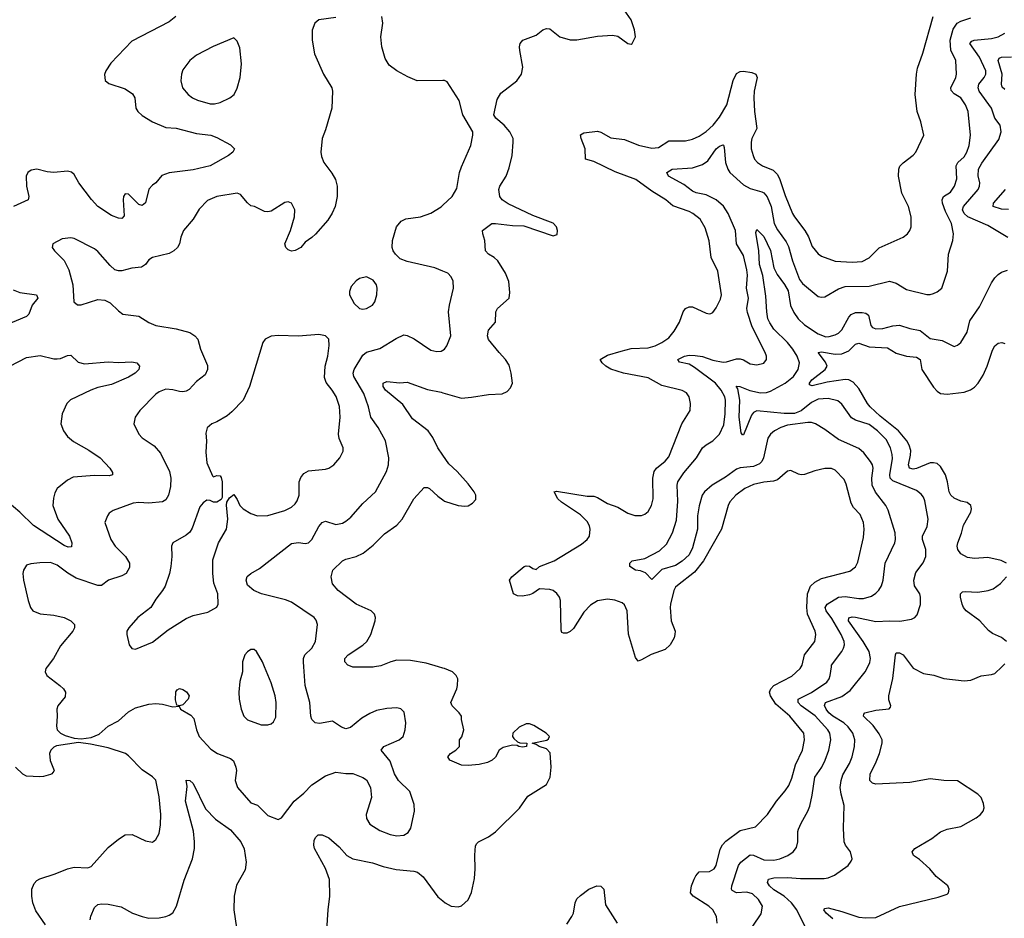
# Model space of a CAD drawing. Header units: inches. Extents: x 1954678 to 2060271, y 904822 to 1016299.
# Tile 332 of 403: x 2027509 to 2033306, y 968519 to 973811. Entities that reach past the tile are written whole.
import ezdxf

# ---------------------------------------------------------------- set-up
doc = ezdxf.new("R2010")
doc.units = ezdxf.units.IN
doc.header["$MEASUREMENT"] = 0
for name, color, linetype in [('C0926', 7, 'Continuous'), ('C0927', 7, 'Continuous'), ('C0936', 7, 'Continuous'), ('C0937', 7, 'Continuous')]:
    doc.layers.add(name, color=color, linetype=linetype)

msp = doc.modelspace()

# ---------------------------------------------------------------- linework, layer by layer
at = {"layer": 'C0926', "color": 5}
for points, elevation in [([(2027671, 970000), (2027663.7, 969990), (2027659.5, 969970), (2027668.4, 969950), (2027744.9, 969890), (2027766.4, 969870), (2027778.7, 969850), (2027775.8, 969824.2), (2027732.7, 969770), (2027727, 969750), (2027730.4, 969710), (2027725.3, 969650), (2027729.1, 969629.1), (2027749.2, 969609.2), (2027775.9, 969595.9), (2027830, 969580.9), (2027870, 969576.9), (2027930, 969584.2), (2027976.9, 969603.1), (2028029.6, 969650), (2028090, 969682.7), (2028150, 969735.8), (2028190, 969758.8), (2028270, 969779.5), (2028310, 969784.4), (2028350, 969780.5), (2028410, 969764.4), (2028448.5, 969768.5), (2028456, 969750), (2028516.3, 969716.3), (2028535, 969695), (2028550.2, 969630), (2028566.5, 969590), (2028634.5, 969514.5), (2028672.7, 969490), (2028750, 969460.2), (2028767.1, 969447.1), (2028782.3, 969410), (2028784.7, 969390), (2028777.4, 969330), (2028792.2, 969290), (2028870, 969199.1), (2028910, 969185.5), (2028970, 969124.4), (2029030, 969101.6), (2029050, 969110.5), (2029126, 969210), (2029182.9, 969257.1), (2029230, 969305.3), (2029310, 969358.7), (2029370, 969379.5), (2029430, 969372.2), (2029470, 969372.9), (2029528.9, 969348.9), (2029550, 969335.5), (2029575.3, 969290), (2029579.6, 969230), (2029548.9, 969130), (2029550, 969106.8), (2029570, 969072.7), (2029630, 969036.5), (2029690, 969012.6), (2029730, 969005.5), (2029770, 969008.8), (2029796.2, 969023.8), (2029811.8, 969050), (2029834.2, 969150), (2029831, 969190), (2029805.2, 969265.2), (2029739.8, 969330), (2029716.4, 969370), (2029690, 969444), (2029637, 969510), (2029652, 969530), (2029743.7, 969570), (2029766.6, 969590), (2029779.3, 969630), (2029782, 969670), (2029772.4, 969732.4), (2029752.3, 969752.3), (2029730, 969758.7), (2029670, 969754.7), (2029610, 969742.4), (2029570, 969726), (2029523, 969697), (2029456.5, 969643.5), (2029430, 969635.8), (2029403.9, 969643.9), (2029350, 969679.6), (2029273.9, 969666.1), (2029247.8, 969670), (2029229.8, 969689.8), (2029222.7, 969710), (2029217, 969790), (2029190.6, 969890), (2029181.5, 970000)], 640), ([(2028820.4, 970000), (2028820.4, 969970), (2028805.9, 969914.1), (2028799.7, 969850), (2028801.7, 969810), (2028812.5, 969750), (2028829.1, 969709.1), (2028850, 969688.9), (2028930, 969658), (2028970, 969659.1), (2028990, 969664.9), (2029003.6, 969676.4), (2029016.1, 969703.9), (2029019.8, 969790), (2029013.7, 969830), (2028990, 969905.2), (2028950.5, 970000)], 660), ([(2029597.3, 970000), (2029590, 969999), (2029470, 969998.5), (2029466.2, 970000)], 620), ([(2030000, 969992.7), (2029974.9, 970000)], 620), ([(2027660.4, 968480.4), (2027603.7, 968563.7), (2027586, 968610), (2027580.7, 968650), (2027580.9, 968690), (2027594.8, 968725.2), (2027610, 968741.7), (2027628.2, 968751.8), (2027718.5, 968781.5), (2027790, 968811.4), (2027830, 968819.6), (2027910, 968815.8), (2027930, 968824.9), (2028030, 968937.1), (2028090, 968986), (2028130, 969010.4), (2028171.9, 969011.9), (2028250, 968976.3), (2028291.5, 968968.5), (2028310, 968982.8), (2028330, 969018), (2028338, 969070), (2028339.1, 969130), (2028330, 969235.3), (2028310, 969332), (2028290, 969353.3), (2028230, 969393), (2028150, 969476.9), (2028132, 969490), (2028030, 969524.1), (2027925.5, 969545.5), (2027854.5, 969554.5), (2027725.6, 969534.4), (2027710, 969527.4), (2027691.5, 969510), (2027684.9, 969490), (2027688.1, 969448.1), (2027712.2, 969390), (2027710, 969385.2), (2027699.1, 969370), (2027690, 969365.7), (2027650, 969354.5), (2027627, 969353), (2027550, 969357.2), (2027527.5, 969367.5), (2027484.5, 969410)], 640), ([(2027924.4, 968510), (2027928.3, 968531.7), (2027950, 968582.3), (2027970, 968600.7), (2027990, 968603.9), (2028030, 968602), (2028107.3, 968587.3), (2028174, 968550), (2028230, 968529.1), (2028270, 968520.2), (2028330, 968521.3), (2028370, 968529.1), (2028390, 968536.9), (2028410, 968552.2), (2028431.3, 968590), (2028476.4, 968743.6), (2028526.5, 968870), (2028538.1, 968930), (2028539.1, 968970), (2028531.9, 969031.9), (2028484.6, 969210), (2028495.5, 969295.5), (2028490, 969332), (2028510, 969331), (2028530, 969313.4), (2028603, 969163), (2028662.6, 969102.6), (2028750, 969040.9), (2028811.9, 968970), (2028830, 968928.2), (2028842.5, 968850), (2028835.8, 968804.2), (2028786.3, 968713.7), (2028772.6, 968650), (2028770.2, 968569.8), (2028793.8, 968410)], 620), ([(2029317.4, 968450), (2029324.4, 968570), (2029334.8, 968650), (2029332.9, 968747.1), (2029310, 968812.8), (2029244.8, 968930), (2029240.9, 968950), (2029242.8, 968977.2), (2029250, 968995.5), (2029266.6, 969010), (2029290, 969011.8), (2029330, 968992.4), (2029390, 968939.6), (2029434.6, 968890), (2029470, 968870.2), (2029586.4, 968846.4), (2029650, 968824.5), (2029725.8, 968805.8), (2029830, 968797.2), (2029851, 968791), (2029884.3, 968764.3), (2029970, 968644.9), (2030000, 968621.5)], 620)]:
    msp.add_lwpolyline(points, dxfattribs=dict(at, elevation=elevation))
at = {"layer": 'C0926', "color": 5, "elevation": 640}
msp.add_lwpolyline([(2028450, 969770.9), (2028434.5, 969774.5), (2028425.5, 969805.5), (2028427.8, 969852.2), (2028435.9, 969864.1), (2028450, 969872.9), (2028470, 969866.3), (2028491.9, 969851.9), (2028507.6, 969830), (2028500.2, 969810), (2028470, 969776.5)], close=True, dxfattribs=at)
at = {"layer": 'C0927', "color": 5}
for points, elevation in [([(2028428.5, 973830), (2028390, 973798.5), (2028170, 973683.5), (2028046, 973554), (2028015.5, 973510), (2028008.1, 973488.1), (2028013.2, 973453.2), (2028034, 973434), (2028130, 973403.7), (2028173.8, 973373.8), (2028186.4, 973350), (2028192.9, 973290), (2028204.6, 973270), (2028230, 973246), (2028290.4, 973210), (2028370, 973176.3), (2028430, 973171.1), (2028550, 973140.2), (2028634, 973130), (2028670, 973116.1), (2028750, 973074.3), (2028774, 973050), (2028763.7, 973030), (2028738, 973010), (2028630, 972950.5), (2028530, 972926.8), (2028390, 972908.2), (2028346.2, 972893.8), (2028310, 972849.6), (2028290, 972836.3), (2028270, 972811.8), (2028250, 972732.7), (2028230, 972716.9), (2028210, 972723), (2028150, 972782.4), (2028130, 972786), (2028120.4, 972770), (2028118.7, 972750), (2028124.4, 972655.6), (2028110, 972639.7), (2028090, 972641.5), (2028050, 972658), (2027969.4, 972710), (2027931.3, 972751.3), (2027856.3, 972850), (2027830, 972899.3), (2027813.5, 972913.5), (2027790, 972918), (2027709.1, 972910.9), (2027670, 972914.5), (2027610, 972929.6), (2027575.8, 972924.2), (2027556.3, 972910), (2027546.7, 972890), (2027548.9, 972831.1), (2027563.6, 972770), (2027559.5, 972750), (2027473.4, 972710)], 620), ([(2029370, 973822.9), (2029270, 973809.2), (2029247.3, 973790), (2029230.4, 973749.6), (2029230.3, 973690), (2029244.4, 973610), (2029298.3, 973490), (2029346, 973410), (2029351.3, 973390), (2029346.3, 973290), (2029310, 973161.2), (2029289.1, 973110), (2029282.4, 973030), (2029285.5, 973005.5), (2029300.3, 972970), (2029347.7, 972907.7), (2029368.5, 972870), (2029377.4, 972830), (2029378.9, 972770), (2029366.7, 972710), (2029348.9, 972671.1), (2029322.4, 972630), (2029250, 972547), (2029230, 972527.3), (2029190, 972500.9), (2029163.8, 972470), (2029130, 972451.1), (2029110, 972447.8), (2029090, 972455.6), (2029075.6, 972470), (2029069.6, 972490), (2029103.5, 972570), (2029127.7, 972650), (2029128.7, 972690), (2029110, 972729.6), (2029090, 972738), (2029070, 972734.5), (2028990, 972683.5), (2028970, 972678.7), (2028950, 972681.6), (2028891, 972711), (2028870, 972715.1), (2028850, 972731.5), (2028810, 972781), (2028790, 972789.8), (2028670, 972768.5), (2028614.5, 972745.5), (2028566.1, 972693.9), (2028530, 972635.1), (2028473, 972570), (2028458.4, 972530), (2028450.4, 972490), (2028439.1, 972470), (2028417.3, 972450), (2028390, 972434), (2028290, 972409.7), (2028270, 972395.6), (2028250, 972369.6), (2028225.9, 972354.1), (2028170, 972348.4), (2028110, 972332.1), (2028090, 972331.1), (2028070, 972338.3), (2028042.2, 972362.2), (2027970, 972446), (2027950, 972462), (2027830, 972521.3), (2027810, 972525.1), (2027759.8, 972520.2), (2027704.7, 972490), (2027701, 972470), (2027714.8, 972450), (2027771.7, 972391.7), (2027797.6, 972337.6), (2027821.5, 972250), (2027828.5, 972150), (2027850, 972130.7), (2027870, 972130.6), (2027970, 972163), (2028010, 972159.3), (2028042.6, 972142.6), (2028090, 972095.5), (2028116.7, 972076.7), (2028210, 972064.6), (2028270, 972027.2), (2028310, 972009.1), (2028430.2, 971990.2), (2028510, 971967.7), (2028539.5, 971950), (2028557.4, 971930), (2028574, 971870), (2028613.8, 971773.8), (2028615.2, 971750), (2028600.2, 971719.8), (2028550, 971679.5), (2028506.5, 971633.5), (2028490, 971623.5), (2028470, 971619.1), (2028450, 971620.9), (2028410, 971631.6), (2028370, 971634.8), (2028330, 971619.8), (2028310, 971606), (2028216, 971510), (2028188.5, 971470), (2028181.3, 971430), (2028210.3, 971370), (2028230, 971348.7), (2028301.1, 971301.1), (2028337.2, 971257.2), (2028390.2, 971150), (2028398.4, 971110), (2028397.6, 971062.4), (2028385.8, 971010), (2028370, 970984), (2028350, 970970.9), (2028270, 970963.7), (2028210, 970967.6), (2028177.1, 970962.9), (2028059.5, 970920.5), (2028035.8, 970904.2), (2028025.5, 970890), (2028010.6, 970849.4), (2028045.2, 970750), (2028071.7, 970710), (2028132.9, 970650), (2028155.3, 970610), (2028155.4, 970584.6), (2028136.4, 970550), (2028110, 970536.5), (2028032.2, 970510), (2027990, 970478), (2027970, 970479.8), (2027842.1, 970522.1), (2027791.5, 970551.5), (2027730, 970597.8), (2027690, 970613.5), (2027627.8, 970612.2), (2027573.7, 970606.3), (2027550, 970599), (2027530.8, 970570), (2027528, 970550), (2027532.4, 970510), (2027559.6, 970390), (2027571.8, 970350), (2027586.4, 970330), (2027630, 970311.4), (2027710, 970305.2), (2027770, 970291.3), (2027811, 970271), (2027831.8, 970250), (2027831.7, 970230), (2027821.1, 970210), (2027750, 970122.9), (2027707.4, 970050), (2027671, 970000)], 640), ([(2030000, 973453.1), (2029850, 973450.8), (2029794.1, 973474.1), (2029730, 973508.7), (2029683.4, 973543.4), (2029661.3, 973581.3), (2029640.3, 973650), (2029636, 973710), (2029647.8, 973790), (2029641.6, 973830)], 640), ([(2030000, 972330.3), (2029953.2, 972350), (2029790, 972387.4), (2029750, 972403.2), (2029721.8, 972430), (2029707.9, 972450), (2029701.8, 972470), (2029703.5, 972510), (2029728.5, 972590), (2029755.1, 972624.9), (2029781.8, 972638.2), (2029868, 972650), (2029930, 972670.4), (2029990, 972708.8), (2030000, 972718.3)], 640), ([(2027470, 972219.7), (2027510, 972203.8), (2027607.3, 972190), (2027615.3, 972170), (2027582.3, 972130), (2027563.4, 972076.6), (2027550, 972062.6), (2027427.2, 972012.8)], 620), ([(2029181.5, 970000), (2029179, 970030), (2029180.7, 970050), (2029188.7, 970070), (2029230, 970110.4), (2029250.8, 970150), (2029262, 970250), (2029254.8, 970274.8), (2029242.7, 970290), (2029110, 970381.1), (2029074.3, 970394.3), (2028932.7, 970430), (2028887.3, 970450), (2028850, 970480.7), (2028841.7, 970510), (2028848.9, 970531.1), (2028869.6, 970550), (2028920, 970580), (2029110, 970726), (2029150, 970732.7), (2029190, 970725.3), (2029210, 970730.4), (2029230, 970750.4), (2029270, 970826), (2029290, 970850.4), (2029310, 970857), (2029370, 970837.7), (2029410, 970846), (2029430, 970858.7), (2029457.7, 970882.3), (2029530, 970962), (2029604.2, 971030), (2029668.2, 971150), (2029680.4, 971190), (2029681.7, 971230), (2029663.5, 971330), (2029620.4, 971410), (2029577.3, 971470), (2029562.8, 971530), (2029535.9, 971610), (2029475.4, 971710), (2029472.1, 971730), (2029477.5, 971750), (2029530, 971836.1), (2029550, 971853), (2029630, 971874.7), (2029725.8, 971934.2), (2029770, 971954), (2029791.3, 971951.3), (2029831.3, 971931.3), (2029930, 971865.3), (2029964.1, 971855.9), (2029990, 971858), (2030000, 971864.2)], 640), ([(2027450, 971771.4), (2027550, 971820.7), (2027630, 971834), (2027710, 971814), (2027730, 971813.8), (2027750, 971815.8), (2027790, 971832.7), (2027810, 971834.6), (2027853.6, 971793.6), (2027890, 971783.5), (2028030, 971796.6), (2028090, 971792), (2028170, 971795.5), (2028199.1, 971790), (2028215.3, 971770), (2028210.3, 971750), (2028188.5, 971730), (2028150, 971705.8), (2028050, 971663.2), (2027970, 971645.4), (2027928.8, 971630), (2027807.8, 971572.2), (2027785.7, 971550), (2027758.9, 971490), (2027752.2, 971430), (2027767, 971390), (2027790, 971357.1), (2027826.6, 971326.6), (2027916.7, 971276.7), (2027982.6, 971230), (2028040.4, 971170), (2028056.4, 971143.6), (2028056.3, 971130), (2028035.1, 971124.9), (2027950, 971127), (2027823.9, 971116.1), (2027790, 971098.8), (2027728.8, 971050), (2027715.8, 971024.2), (2027707.1, 970992.9), (2027704.7, 970950), (2027732.9, 970870), (2027802.8, 970770), (2027816.5, 970730), (2027813.4, 970706.6), (2027795.1, 970704.9), (2027770, 970713.6), (2027590, 970832.8), (2027510, 970909.8), (2027434.5, 970974.5)], 620), ([(2030000, 971245.7), (2029970, 971289.6), (2029941.8, 971350), (2029914.8, 971390), (2029821.2, 971461.2), (2029764.7, 971544.7), (2029663.5, 971630), (2029649.1, 971650), (2029648.9, 971671.1), (2029670, 971680.9), (2029746.9, 971673.1), (2029790, 971676.9), (2029910, 971633.4), (2029990, 971616.6), (2030000, 971613.8)], 620), ([(2029466.2, 970000), (2029440.9, 970010), (2029423.6, 970030), (2029423.6, 970050), (2029442.9, 970070), (2029530, 970127.2), (2029553.5, 970150), (2029577.3, 970190), (2029602, 970270), (2029603.7, 970290), (2029598, 970310), (2029579.3, 970330), (2029490, 970369.8), (2029383.9, 970450), (2029350, 970488.5), (2029342.6, 970530), (2029351.8, 970570), (2029410, 970624.7), (2029430, 970634.8), (2029490.4, 970649.6), (2029530.4, 970669.6), (2029590, 970716.5), (2029657.4, 970782.6), (2029730, 970834.4), (2029761.3, 970870), (2029829.7, 970990), (2029890, 971055.8), (2029910, 971056.5), (2029922, 971050), (2029970, 971005.3), (2030000, 970983.2)], 620), ([(2028950.5, 970000), (2028938, 970030), (2028904, 970090), (2028890, 970101.2), (2028870, 970101.2), (2028850, 970089), (2028834.8, 970070), (2028820.5, 970030), (2028820.4, 970000)], 660), ([(2029974.9, 970000), (2029901.4, 970021.4), (2029810, 970036.7), (2029730, 970039.3), (2029694.9, 970030), (2029634.7, 970005.3), (2029597.3, 970000)], 620)]:
    msp.add_lwpolyline(points, dxfattribs=dict(at, elevation=elevation))
for points, elevation in [([(2028770, 973704), (2028647.9, 973652.1), (2028550, 973600.7), (2028510, 973569.4), (2028470, 973515.1), (2028461.3, 973490), (2028457.6, 973450), (2028468.4, 973410), (2028500.5, 973370), (2028525.5, 973350), (2028555.9, 973335.9), (2028630, 973315.6), (2028655.1, 973315.1), (2028690, 973322.7), (2028746, 973350), (2028771.6, 973370), (2028790, 973406.8), (2028807.6, 973470), (2028814.7, 973550), (2028805.6, 973645.6), (2028790, 973684)], 640), ([(2029550, 972295.6), (2029510, 972287.3), (2029490, 972272), (2029460.7, 972239.3), (2029450.5, 972210), (2029450.6, 972190), (2029478.7, 972138.7), (2029510, 972110.5), (2029530, 972106.4), (2029550, 972110.4), (2029586, 972130), (2029599.5, 972150), (2029611.6, 972190), (2029613.6, 972230), (2029609.5, 972250), (2029590, 972277)], 660), ([(2029270, 971957), (2029150, 971947), (2029030, 971951.3), (2028990, 971947.3), (2028954.8, 971930), (2028940.5, 971910), (2028862, 971650), (2028824.9, 971570), (2028758.7, 971501.3), (2028730, 971478.4), (2028670, 971442), (2028641, 971430), (2028612.7, 971407.3), (2028604.9, 971375.1), (2028609, 971330), (2028604.9, 971264.9), (2028610, 971202), (2028644, 971124), (2028650, 971118), (2028670, 971126), (2028690, 971124.7), (2028694.9, 971114.9), (2028700.4, 971090), (2028702, 970998), (2028695.6, 970984.4), (2028670, 970969.6), (2028650, 970969.6), (2028630, 970979.3), (2028610, 970981.2), (2028590, 970966), (2028570, 970941.2), (2028524.2, 970815.8), (2028510, 970792.7), (2028490, 970776.2), (2028410.4, 970729.6), (2028403, 970710), (2028404.4, 970650), (2028398, 970590), (2028390.2, 970549.8), (2028364.9, 970475.1), (2028350, 970449.2), (2028310, 970399.3), (2028282, 970350), (2028204.9, 970290), (2028150.7, 970230), (2028140.5, 970210), (2028139.1, 970190), (2028154, 970130), (2028168.4, 970108.4), (2028190, 970104.9), (2028290, 970144.9), (2028382.3, 970217.7), (2028490, 970284.4), (2028530, 970302.4), (2028617.6, 970322.4), (2028669, 970351), (2028678, 970370), (2028675.1, 970430), (2028652.9, 970492.9), (2028646.4, 970550), (2028645.6, 970630), (2028679.2, 970730), (2028726.6, 970810), (2028734.7, 970870), (2028727.3, 970952.7), (2028729.4, 970970.6), (2028744.4, 970995.6), (2028770, 971014), (2028790, 970986), (2028806, 970950), (2028824.9, 970930), (2028870, 970903.1), (2028910, 970888.5), (2028969.7, 970890.3), (2029070, 970920.4), (2029110, 970940.5), (2029130, 970959.1), (2029142, 970978), (2029153.7, 971010), (2029155.1, 971090), (2029164.8, 971115.2), (2029181.5, 971138.5), (2029210, 971154.9), (2029310, 971164), (2029330, 971170.3), (2029358.7, 971190), (2029394, 971230), (2029412.6, 971270), (2029412.8, 971290), (2029390, 971345.2), (2029385.1, 971370), (2029396.2, 971470), (2029392.4, 971532.4), (2029371.4, 971591.4), (2029348.5, 971630), (2029314.2, 971674.2), (2029303.7, 971703.7), (2029308.3, 971770), (2029323, 971830), (2029331.9, 971891.9), (2029329.4, 971929.4), (2029310, 971949.2)], 660)]:
    msp.add_lwpolyline(points, close=True, dxfattribs=dict(at, elevation=elevation))
at = {"layer": 'C0936', "color": 5}
for points, elevation in [([(2030000, 968621.5), (2030014.8, 968610), (2030050, 968590.5), (2030090, 968586), (2030110, 968592.7), (2030150, 968628.5), (2030168.8, 968671.2), (2030185.8, 968754.2), (2030191, 968811), (2030188.3, 968891.7), (2030193.6, 968946.4), (2030200.8, 968959.2), (2030209.7, 968970.3), (2030270, 968998.7), (2030310, 969028.8), (2030452.1, 969167.9), (2030500.7, 969239.3), (2030610, 969307.6), (2030631.5, 969350), (2030637.8, 969410), (2030632.8, 969492.8), (2030610, 969518), (2030568, 969530), (2030550, 969542), (2030526, 969550), (2030612.5, 969567.5), (2030623.1, 969576.9), (2030628.7, 969590), (2030609, 969610), (2030535.6, 969655.6), (2030510, 969665.1), (2030490, 969663.6), (2030450, 969645.6), (2030413.4, 969610), (2030410.7, 969590.7), (2030418, 969578), (2030439.1, 969559.1), (2030453, 969553), (2030494, 969550), (2030492, 969530), (2030470, 969527.6), (2030448, 969530), (2030437.2, 969537.2), (2030410, 969538), (2030355.8, 969524.2), (2030331.5, 969508.5), (2030310.9, 969469.1), (2030290, 969449.7), (2030262.9, 969437.1), (2030214.3, 969425.7), (2030150, 969418.4), (2030110, 969420.4), (2030042, 969450), (2030029.6, 969470), (2030044.5, 969490), (2030077.2, 969510), (2030099.3, 969530), (2030098, 969570), (2030111.4, 969588.6), (2030124.2, 969630), (2030109.8, 969690), (2030111.1, 969710), (2030096.3, 969730), (2030054.3, 969770), (2030048.4, 969790), (2030083.6, 969870), (2030087.6, 969890), (2030089.5, 969929.5), (2030079.3, 969950), (2030057.2, 969970), (2030009.2, 969990), (2030000, 969992.7)], 620), ([(2031615.3, 968490), (2031610.7, 968530), (2031589.8, 968570), (2031567.4, 968590), (2031474.8, 968650), (2031458.7, 968670), (2031464.2, 968710), (2031479.4, 968750), (2031490, 968770.3), (2031510, 968792.6), (2031570, 968795.2), (2031597.3, 968810), (2031610, 968830.5), (2031634, 968926), (2031647.7, 968952.3), (2031667.1, 968972.9), (2031750, 969036.9), (2031841.4, 969058.6), (2031911.1, 969130), (2031965.6, 969210), (2032016.8, 969270), (2032038.1, 969301.9), (2032055.5, 969344.5), (2032076.8, 969423.2), (2032117.8, 969510), (2032129.8, 969570), (2032126.4, 969610), (2032042.9, 969710), (2031960.7, 969780.7), (2031929, 969830), (2031924.2, 969850), (2031930.7, 969870), (2031949.9, 969890.1), (2032054.2, 969945.8), (2032105.1, 969990), (2032110.4, 970000)], 580), ([(2031826.4, 968473.6), (2031874.7, 968545.3), (2031882.6, 968590), (2031859.7, 968630), (2031823, 968663), (2031790, 968672.5), (2031730, 968669.8), (2031704, 968684), (2031700.5, 968690), (2031702.8, 968710), (2031741.2, 968830), (2031755.1, 968850), (2031810, 968893.2), (2031830, 968892.1), (2031890, 968863.2), (2031950, 968861.1), (2031985.1, 968870), (2032031.5, 968890), (2032062, 968910), (2032083, 968937), (2032091, 968970), (2032091, 969030), (2032094.9, 969045.1), (2032110, 969080.5), (2032149.9, 969150.1), (2032160.2, 969179.8), (2032175, 969245), (2032190.7, 969350), (2032232.2, 969410), (2032252.2, 969450), (2032273.7, 969510), (2032284.7, 969570), (2032278.4, 969610), (2032266.5, 969630), (2032191.7, 969711.7), (2032109.2, 969770), (2032093.2, 969790), (2032092.4, 969810), (2032170, 969848.6), (2032260.3, 969910), (2032274, 969930), (2032280.7, 969950), (2032287.7, 970000)], 560), ([(2032134.3, 968470), (2032084.9, 968570), (2032052.2, 968610), (2032010.2, 968650.2), (2031950, 968687), (2031924.6, 968710), (2031911.4, 968730), (2031918.5, 968750), (2031950, 968757.6), (2032030, 968759.6), (2032105.6, 968754.4), (2032246.3, 968753.7), (2032270, 968757.3), (2032307, 968773), (2032386, 968830), (2032403.6, 968856.4), (2032409.5, 968870.5), (2032401.3, 968910), (2032371.5, 968950), (2032363, 968970), (2032359.7, 969050), (2032363.6, 969183.6), (2032345.3, 969250), (2032340.6, 969290), (2032344.9, 969330), (2032355.3, 969364.7), (2032393.9, 969430), (2032411.3, 969470), (2032424.2, 969530), (2032426.4, 969570), (2032413.4, 969610), (2032387.2, 969647.2), (2032361.3, 969670), (2032297.4, 969710), (2032273.5, 969730), (2032256.6, 969750), (2032247, 969773), (2032253.1, 969790), (2032350, 969825.4), (2032398.5, 969861.5), (2032487.4, 969970), (2032502, 970000)], 540), ([(2032296.3, 968516.3), (2032256.3, 968550), (2032244.2, 968570), (2032250, 968578), (2032270, 968580.9), (2032350, 968560.2), (2032450, 968525.6), (2032490, 968521.8), (2032550, 968525), (2032690, 968589), (2032917.1, 968642.9), (2032970, 968662), (2032978, 968670), (2032981.6, 968690), (2032973, 968710), (2032905.8, 968765.8), (2032867.6, 968810), (2032806.1, 968866.1), (2032772.3, 968890), (2032762.9, 968910), (2032778.4, 968930), (2032879.6, 968990), (2032930.9, 969029.1), (2032970, 969044.9), (2033050, 969059.5), (2033140.9, 969110), (2033166.6, 969130), (2033182, 969150), (2033187.3, 969170), (2033184.1, 969195.9), (2033169.8, 969229.8), (2033149.6, 969250), (2033030, 969328.7), (2032950, 969330.9), (2032870, 969339.8), (2032750, 969318.5), (2032550, 969309.8), (2032530, 969315.1), (2032515.1, 969330), (2032515.6, 969370), (2032548.2, 969431.8), (2032570.4, 969489.6), (2032586.3, 969550), (2032586.1, 969570), (2032570, 969604.8), (2032533.7, 969653.7), (2032476.9, 969710), (2032478.6, 969721.4), (2032484, 969730), (2032550, 969744.9), (2032627.3, 969752.7), (2032636.9, 969763.1), (2032638.4, 969770), (2032626.7, 969806.7), (2032626, 969830), (2032649.3, 969930.7), (2032657.1, 970000)], 520), ([(2032763.5, 970000), (2032770, 969991.5), (2032830, 969961.5), (2032890.3, 969950.3), (2032950, 969932), (2033070, 969918.4), (2033110, 969922.4), (2033170, 969946.4), (2033230, 969954.4), (2033250, 969961.6), (2033291.4, 970000)], 520), ([(2030730, 968485.8), (2030760.6, 968530), (2030769.9, 968550), (2030780.3, 968610), (2030790, 968633.7), (2030810, 968654), (2030859.7, 968690), (2030907, 968710), (2030930, 968707.9), (2030947.9, 968690), (2030958.2, 968598.2), (2031026.7, 968490)], 580)]:
    msp.add_lwpolyline(points, dxfattribs=dict(at, elevation=elevation))
at = {"layer": 'C0937', "color": 5}
for points, elevation in [([(2030000, 971613.8), (2030110, 971582.7), (2030170, 971587.6), (2030270, 971604.2), (2030350, 971607.7), (2030379.7, 971620.3), (2030398, 971642), (2030409.6, 971670.4), (2030403.1, 971730), (2030390, 971776), (2030369.7, 971810), (2030331.2, 971850), (2030270, 971927.8), (2030263.9, 971950), (2030270, 971982.8), (2030309.5, 972030), (2030312.8, 972090), (2030322.4, 972110), (2030390, 972170.7), (2030394.9, 972205.1), (2030389.8, 972269.8), (2030370, 972318.4), (2030325.1, 972390), (2030303.5, 972410), (2030269.7, 972430), (2030250.8, 972450), (2030247.5, 972510), (2030235.3, 972550), (2030234, 972570), (2030289.2, 972610.8), (2030310, 972611.3), (2030410, 972599.5), (2030477, 972597), (2030650, 972538), (2030674, 972546), (2030675.3, 972570), (2030669, 972590), (2030650, 972612.3), (2030530, 972657), (2030385.4, 972725.4), (2030350, 972749.7), (2030336.8, 972770), (2030330.8, 972810), (2030336.4, 972830), (2030372.9, 972890), (2030390, 972937.3), (2030408.8, 973010), (2030415.3, 973090), (2030414, 973110), (2030395, 973150), (2030361.1, 973190), (2030312.2, 973230), (2030301.5, 973250), (2030320.1, 973339.9), (2030341.4, 973378.6), (2030436.9, 973450), (2030463.5, 973490), (2030472.3, 973530), (2030453.3, 973630), (2030451.1, 973650), (2030455.1, 973670), (2030471, 973689), (2030550, 973719.5), (2030590, 973751.7), (2030610, 973759.6), (2030630, 973756.9), (2030690, 973709.1), (2030750, 973691.7), (2030790, 973691.6), (2030910, 973712.7), (2030999, 973719), (2031030, 973713), (2031090, 973671), (2031110, 973666.8), (2031115.3, 973670), (2031135.3, 973710), (2031129.2, 973750), (2031109.4, 973810), (2031068.1, 973868.1)], 620), ([(2032110.4, 970000), (2032115.6, 970010), (2032129.8, 970070), (2032190.8, 970150), (2032197.1, 970190), (2032192.7, 970210), (2032148.2, 970310), (2032142.6, 970350), (2032147.9, 970430), (2032165.2, 970474.8), (2032190, 970498.2), (2032230, 970520.2), (2032396.6, 970563.4), (2032430, 970588.7), (2032443.7, 970616.3), (2032477.6, 970762.4), (2032481.8, 970810), (2032477.4, 970850), (2032456.8, 970896.8), (2032419.1, 970939.1), (2032403.9, 970963.9), (2032375.5, 971075.5), (2032364, 971104), (2032310, 971157.3), (2032288, 971168), (2032250, 971167.3), (2032190, 971153.7), (2032130, 971131.9), (2032111, 971131), (2032094.5, 971134.5), (2032050, 971156.2), (2032030, 971151.6), (2031970, 971101.3), (2031946.7, 971093.3), (2031890, 971087.3), (2031830, 971074.3), (2031779, 971050), (2031726, 971010), (2031690, 970970.9), (2031679.3, 970950), (2031640.1, 970810), (2031534.9, 970625.1), (2031482.2, 970557.8), (2031381.2, 970478.8), (2031370.8, 970469.2), (2031361.1, 970450), (2031340.2, 970370), (2031339.3, 970350), (2031344.7, 970270), (2031367.6, 970210), (2031366.5, 970190), (2031361.5, 970170), (2031339.7, 970130), (2031310, 970102.2), (2031226.6, 970073.4), (2031170, 970040.9), (2031150, 970034), (2031134.5, 970054.5), (2031092.8, 970192.8), (2031086, 970330), (2031070, 970366), (2031056.6, 970376.6), (2031012.5, 970392.5), (2030970, 970398.4), (2030910, 970388.7), (2030870, 970363.1), (2030830, 970321.5), (2030770, 970226.6), (2030750, 970207.8), (2030730, 970199.2), (2030710, 970197.6), (2030701.7, 970201.7), (2030696.9, 970216.9), (2030692.9, 970390), (2030686.3, 970410), (2030671.4, 970431.4), (2030650, 970449), (2030630, 970455.9), (2030570, 970459.1), (2030530, 970431.1), (2030510, 970423.3), (2030470, 970416.7), (2030439, 970419), (2030415.8, 970430), (2030393.6, 970510), (2030407.1, 970530), (2030479.3, 970590), (2030490, 970595.1), (2030510, 970592.7), (2030530, 970579), (2030550, 970572.9), (2030569.4, 970590.6), (2030655, 970625), (2030816.7, 970723.3), (2030849.7, 970750), (2030863.9, 970770), (2030868.2, 970810), (2030863.7, 970830), (2030850, 970855.5), (2030810, 970894.9), (2030699.7, 970970), (2030678.3, 970990), (2030655.3, 971030), (2030670, 971034), (2030850, 971005.8), (2030890, 971004), (2030910, 970996.9), (2030970, 970961.8), (2031030, 970939.6), (2031090, 970905.5), (2031130, 970891.6), (2031170, 970890.3), (2031190, 970898.4), (2031210, 970915.5), (2031229.6, 970950), (2031238.9, 970990), (2031237.2, 971110), (2031244.4, 971150), (2031257.6, 971170), (2031310, 971210.4), (2031330, 971236.3), (2031408.2, 971431.8), (2031457.4, 971510), (2031458.9, 971550), (2031449.7, 971589.7), (2031434, 971614), (2031410, 971628), (2031290, 971657.3), (2031210, 971702), (2031064.5, 971730), (2030990, 971752.9), (2030959.2, 971770), (2030938, 971790), (2030927.6, 971810), (2030970, 971835.2), (2031050, 971858.2), (2031110, 971873.8), (2031210, 971877.5), (2031250, 971889.2), (2031290, 971910.2), (2031330, 971938), (2031362.8, 971977.2), (2031393.6, 972030), (2031414.5, 972090), (2031430, 972110.3), (2031450, 972120.2), (2031470, 972119.6), (2031550, 972082.4), (2031570, 972078), (2031579.1, 972080.9), (2031590, 972086.8), (2031610, 972114), (2031634.9, 972165.1), (2031640.9, 972190), (2031618.5, 972330), (2031580.8, 972410), (2031569, 972509), (2031544.8, 972584.8), (2031515.3, 972635.3), (2031471.8, 972670), (2031450, 972681.7), (2031353.7, 972713.7), (2031314, 972750), (2031230, 972801.5), (2031136.5, 972870), (2031014.4, 972914.4), (2030890, 972976.4), (2030839.6, 972990), (2030837.4, 973050), (2030814.4, 973110), (2030810, 973133), (2030830, 973144.4), (2030910, 973154.7), (2030930, 973148.4), (2030990, 973115.5), (2031070, 973104.9), (2031151.9, 973071.9), (2031230, 973053.1), (2031270, 973058.9), (2031330, 973097.8), (2031430, 973097.6), (2031470, 973106.2), (2031510, 973125), (2031550, 973152.6), (2031591.3, 973190), (2031630, 973236.2), (2031671.7, 973310), (2031710, 973453.4), (2031730, 973494.4), (2031750, 973504.6), (2031770, 973506.7), (2031820, 973500), (2031843, 973490), (2031851.7, 973470), (2031834.2, 973390), (2031830.9, 973350), (2031834.4, 973270), (2031848.3, 973170), (2031819.2, 973110), (2031815.2, 973090), (2031815.8, 973050), (2031826.5, 973010), (2031835.6, 972990), (2031852, 972970), (2031882.4, 972950), (2031944.3, 972924.3), (2031970, 972899), (2031984.8, 972870), (2032015.9, 972775.9), (2032059, 972670), (2032070, 972649.2), (2032131, 972570), (2032152.3, 972532.3), (2032174.5, 972474.5), (2032210, 972431.3), (2032230, 972417.3), (2032310, 972389.2), (2032410, 972382.2), (2032470, 972387.1), (2032510, 972407.6), (2032570, 972466.7), (2032710, 972530.4), (2032736.2, 972550), (2032750.8, 972569.2), (2032757.7, 972590), (2032757.4, 972650), (2032742.6, 972710), (2032702.9, 972790), (2032683.1, 972890), (2032684.2, 972930), (2032691.9, 972948.1), (2032710, 972968.4), (2032770, 973012.2), (2032785.1, 973030), (2032831.6, 973130), (2032814.8, 973210), (2032793.1, 973270), (2032780.4, 973370), (2032789.8, 973490.2), (2032795.8, 973524.2), (2032826.8, 973613.2), (2032887.2, 973830)], 580), ([(2032287.7, 970000), (2032289.2, 970010.8), (2032349.8, 970090), (2032360.3, 970110), (2032364.4, 970130), (2032362.9, 970150), (2032346.1, 970190), (2032290, 970285.4), (2032258.1, 970330), (2032251.8, 970350), (2032263.5, 970370), (2032330, 970410.1), (2032370, 970413.3), (2032450, 970401.9), (2032477.3, 970402.7), (2032523.9, 970416.1), (2032550, 970433.8), (2032567.9, 970452.1), (2032582.5, 970477.5), (2032592.3, 970510), (2032604.5, 970610), (2032661.5, 970730), (2032665.5, 970750), (2032662.8, 970790), (2032622.4, 970922.4), (2032608.2, 970950), (2032548.2, 971028.2), (2032527.6, 971070), (2032525.2, 971110), (2032534.9, 971170), (2032530.7, 971190), (2032518.2, 971210), (2032479.6, 971259.6), (2032450, 971285), (2032330, 971337.8), (2032250, 971397.3), (2032194, 971430), (2032170, 971439.3), (2032150, 971437.8), (2032030, 971422.2), (2031990.4, 971410), (2031953.7, 971390), (2031928.9, 971370), (2031913.3, 971346.7), (2031888.9, 971230), (2031879.2, 971210), (2031864.7, 971195.3), (2031830, 971178.7), (2031750, 971170.9), (2031730, 971164.4), (2031663.9, 971116.1), (2031586.8, 971070), (2031540.6, 971030), (2031526.8, 971010), (2031508.6, 970948.6), (2031500.5, 970890), (2031499.8, 970810), (2031470, 970701.3), (2031450, 970660.3), (2031410, 970621.4), (2031370, 970596.8), (2031290, 970573.2), (2031230, 970513.6), (2031192.9, 970552.9), (2031164.7, 970564.7), (2031134, 970570), (2031101.2, 970590), (2031102, 970610), (2031116, 970624), (2031190, 970638), (2031276.9, 970683.1), (2031317.9, 970722.1), (2031351.8, 970788.2), (2031376.9, 970863.1), (2031384.6, 970975.4), (2031379.5, 971070), (2031384.8, 971090), (2031418.6, 971141.4), (2031493.4, 971230), (2031529.9, 971290.1), (2031550, 971307.2), (2031590, 971330.2), (2031628.9, 971370), (2031654.6, 971425.4), (2031662.2, 971490), (2031664, 971570), (2031660.2, 971590), (2031639.4, 971630), (2031606.4, 971670), (2031481.6, 971761.6), (2031450, 971782.7), (2031394, 971794), (2031383.6, 971810), (2031422.7, 971830), (2031450, 971835.1), (2031486.2, 971833.8), (2031530, 971828), (2031590, 971806.4), (2031650, 971794.4), (2031670, 971796.1), (2031730, 971814.4), (2031750, 971812.7), (2031770, 971807.6), (2031810, 971784), (2031850, 971778), (2031890, 971787.6), (2031906.9, 971810), (2031906, 971830), (2031898.7, 971850), (2031822, 972002), (2031793.5, 972086.5), (2031790.6, 972110), (2031800.9, 972170), (2031787.3, 972230), (2031793.7, 972306.3), (2031790, 972337), (2031770, 972423), (2031729.1, 972490), (2031724.1, 972570), (2031681, 972670), (2031652.3, 972712.3), (2031609.3, 972749.3), (2031550, 972779.9), (2031491.6, 972791.6), (2031470, 972800.7), (2031419.3, 972839.3), (2031329.6, 972890), (2031319.5, 972910), (2031350, 972930.2), (2031470, 972937.3), (2031530, 972957.2), (2031560.3, 972979.7), (2031610, 973051), (2031630, 973065.5), (2031650, 973074.4), (2031652.5, 973072.5), (2031657.4, 973057.4), (2031664.1, 972970), (2031677.9, 972930), (2031690.2, 972910), (2031770, 972838.7), (2031810, 972816.1), (2031877.8, 972797.8), (2031890.5, 972790.5), (2031910, 972768.2), (2031933.6, 972710), (2031950.8, 972610), (2031970, 972573.2), (2032022.1, 972502.1), (2032036, 972476), (2032059.8, 972390), (2032100.1, 972280.1), (2032117.3, 972257.3), (2032210, 972180.3), (2032230, 972176), (2032250, 972179), (2032330, 972225.2), (2032370, 972239.4), (2032510, 972241), (2032630, 972271.3), (2032670, 972258.5), (2032730, 972221.1), (2032850, 972192.9), (2032870, 972191.8), (2032890, 972198), (2032910, 972207.4), (2032938.7, 972230), (2032971.1, 972330), (2032978.3, 972430), (2033002.6, 972510), (2033006, 972550), (2032995.8, 972610), (2032960.8, 972680.8), (2032941.8, 972730), (2032939.3, 972750), (2032948.5, 972770), (2032990, 972795.2), (2033013.8, 972830), (2033026.1, 972873.9), (2033022.9, 972950), (2033032.7, 972970), (2033070, 973003.8), (2033085.4, 973030), (2033098.8, 973070), (2033107, 973130), (2033093.7, 973270), (2033078.4, 973310), (2033050.8, 973350), (2033010, 973374.8), (2032993.8, 973393.8), (2032991.5, 973410), (2033021.6, 973470), (2033025.5, 973490), (2033021.5, 973570), (2032990.8, 973630.8), (2032986.9, 973690), (2033004.5, 973755.5), (2033029.5, 973790.5), (2033050, 973802), (2033110, 973821.8)], 560), ([(2033327.8, 972527.8), (2033210, 972599.1), (2033092.3, 972650), (2033068.9, 972670), (2033060.9, 972690), (2033065.9, 972710), (2033151.5, 972810), (2033161, 972830), (2033161.4, 972850), (2033151.6, 972891.6), (2033155, 972930), (2033174.1, 972965.9), (2033274.8, 973105.2), (2033287.2, 973150), (2033282.5, 973190), (2033250.9, 973230), (2033231.4, 973290), (2033157.9, 973390), (2033151.8, 973410), (2033156, 973430), (2033188.5, 973470), (2033196.6, 973490), (2033196.7, 973510), (2033160.1, 973590), (2033102.5, 973670), (2033115.6, 973684.4), (2033129.5, 973690), (2033230, 973698.8), (2033269.9, 973710.1), (2033309.8, 973730.2)], 540), ([(2033310, 973398.5), (2033293.9, 973413.9), (2033289.1, 973430), (2033292.7, 973490), (2033269.9, 973570), (2033275.2, 973584.8), (2033289.3, 973590.7), (2033348.7, 973591.3)], 520), ([(2030000, 972718.3), (2030054.3, 972770), (2030082.6, 972817.4), (2030099.3, 972910), (2030110, 972944), (2030164.7, 973070), (2030177.6, 973130), (2030176.3, 973150), (2030118, 973250), (2030095.6, 973335.6), (2030025.6, 973445.6), (2030010, 973453.2), (2030000, 973453.1)], 640), ([(2033330, 972692.5), (2033290, 972694.7), (2033239.7, 972710), (2033242.8, 972730), (2033313.8, 972810)], 520), ([(2032502, 970000), (2032514.5, 970025.5), (2032519.1, 970050), (2032510.6, 970090), (2032474.8, 970150), (2032387.9, 970270), (2032391, 970289), (2032410, 970293.7), (2032430, 970292.1), (2032550, 970267.8), (2032630, 970271), (2032691.9, 970268.1), (2032760.1, 970279.9), (2032779.3, 970290), (2032793.9, 970306.1), (2032813.2, 970366.8), (2032813.3, 970410), (2032808.2, 970430), (2032777.8, 970477.8), (2032772.8, 970510), (2032785.1, 970554.9), (2032828.3, 970611.7), (2032844.2, 970650), (2032845, 970690), (2032824.3, 970750), (2032824.1, 970770), (2032852.7, 970827.3), (2032858, 970870), (2032837.5, 970977.5), (2032830, 970999.5), (2032817.5, 971017.5), (2032790, 971039.3), (2032650, 971095.8), (2032634, 971110), (2032631.5, 971131.5), (2032646.9, 971226.9), (2032646, 971250), (2032636, 971290), (2032610, 971339), (2032559.4, 971390), (2032510, 971427.9), (2032430, 971453.2), (2032406.9, 971466.9), (2032350, 971547.6), (2032326.1, 971566.1), (2032270, 971579.1), (2032210, 971576.2), (2032170, 971556), (2032110, 971507.5), (2032070, 971491.5), (2032010, 971491.9), (2031850, 971507), (2031830, 971496.8), (2031818.6, 971481.4), (2031770, 971365.2), (2031765.2, 971365.2), (2031757.5, 971377.5), (2031745.5, 971470), (2031749.9, 971570), (2031736.8, 971636.8), (2031727.9, 971652.1), (2031749.8, 971650.2), (2031807.9, 971627.9), (2031870, 971613), (2031905.3, 971614.7), (2031930, 971622.4), (2032015.5, 971670), (2032064.8, 971710), (2032091.7, 971750), (2032100.8, 971790), (2032086.3, 971830), (2032061.9, 971870), (2032028.7, 971910), (2031948.8, 971988.8), (2031924.8, 972024.8), (2031914.6, 972050), (2031907.2, 972090), (2031902.8, 972182.8), (2031883.5, 972303.5), (2031864.7, 972370), (2031860.5, 972450), (2031842.8, 972557.2), (2031850, 972574.8), (2031890, 972534.2), (2031930, 972451.4), (2031948.5, 972350), (2031968.5, 972310), (2032011.7, 972251.7), (2032033.7, 972213.7), (2032047.9, 972127.9), (2032066.7, 972086.7), (2032093.3, 972050), (2032130, 972013.5), (2032210, 971960.9), (2032256.1, 971943.9), (2032275.7, 971944.3), (2032310, 971955.3), (2032330, 971965.5), (2032350, 971984.7), (2032390, 972059.6), (2032405.3, 972074.7), (2032430, 972085.6), (2032470, 972087.3), (2032490, 972083.2), (2032507.2, 972070), (2032520.7, 972010), (2032530, 971998.3), (2032550, 971990.2), (2032590, 971992.8), (2032650, 972007.5), (2032690, 972011), (2032750, 971991.3), (2032810, 971980.8), (2032870, 971933.4), (2032940.9, 971920.9), (2033010, 971886.4), (2033030, 971893.4), (2033050, 971910.6), (2033088, 971970), (2033103.5, 972036.5), (2033159.4, 972120.6), (2033230, 972260.5), (2033250, 972290.5), (2033269.5, 972310), (2033290, 972323.1), (2033325.1, 972334.9)], 540), ([(2030000, 971864.2), (2030009.2, 971870), (2030023.7, 971890), (2030047.6, 971950), (2030034.2, 972090), (2030038.7, 972130), (2030063, 972230), (2030060.5, 972270), (2030050, 972296), (2030030, 972317.6), (2030000, 972330.3)], 640), ([(2033319.3, 970610), (2033287, 970627), (2033210, 970644.4), (2033130, 970638.4), (2033090, 970643.5), (2033050, 970664.8), (2033032.1, 970690), (2033028.8, 970710), (2033032.1, 970730), (2033053.6, 970786.4), (2033064.9, 970835.1), (2033108.2, 970910), (2033113.3, 970930), (2033109.4, 970950), (2033086.7, 970966.7), (2033050, 970976.5), (2033010, 970993.9), (2032990.6, 971010), (2032982.2, 971030), (2032971.6, 971090), (2032959.1, 971130), (2032930, 971179.8), (2032910, 971196.5), (2032890, 971202), (2032870, 971200.8), (2032790, 971167.1), (2032770, 971163.2), (2032748.2, 971170), (2032741.5, 971190), (2032753.7, 971246.3), (2032754.8, 971274.8), (2032746.2, 971306.2), (2032732.4, 971330), (2032682.6, 971390), (2032576, 971476), (2032516.9, 971530), (2032500.9, 971550), (2032450, 971639.3), (2032417.1, 971677.1), (2032390.8, 971690.8), (2032370, 971692.5), (2032263, 971677), (2032175.1, 971655.1), (2032160, 971660), (2032158.7, 971670), (2032172.8, 971690), (2032252.2, 971750), (2032263.2, 971770), (2032254.3, 971794.3), (2032209.8, 971850.2), (2032230, 971855.5), (2032310, 971841.8), (2032350, 971844), (2032390, 971860.5), (2032430, 971900.2), (2032450, 971905.2), (2032510, 971883.3), (2032619.3, 971879.3), (2032670, 971847), (2032730, 971828.9), (2032790, 971823.6), (2032810, 971810.2), (2032821.5, 971750), (2032890, 971647), (2032910, 971623.1), (2032930, 971610.2), (2032970, 971604.7), (2033070, 971617.7), (2033108, 971632), (2033130, 971647.4), (2033152, 971670), (2033182.1, 971717.9), (2033205.4, 971770), (2033236.2, 971863.8), (2033249.8, 971890), (2033270, 971904.9), (2033291.3, 971910), (2033310, 971903.8)], 520), ([(2030000, 970983.2), (2030010, 970975.8), (2030090.3, 970950.3), (2030130, 970945.7), (2030150, 970948.8), (2030175.9, 970964.1), (2030193.8, 970986.2), (2030194, 971010), (2030185.6, 971030), (2030150, 971077.6), (2030085.4, 971150), (2030034.8, 971194.8), (2030000, 971245.7)], 620), ([(2033319.5, 970150), (2033290, 970173), (2033236.4, 970196.4), (2033213.2, 970213.2), (2033161.3, 970270), (2033081.7, 970330), (2033066, 970350), (2033058.8, 970370), (2033048.7, 970410), (2033048.3, 970430), (2033059.3, 970440.7), (2033075.4, 970444.6), (2033150, 970439.7), (2033210.8, 970449.2), (2033240.1, 970459.9), (2033282.9, 970490), (2033318.4, 970530)], 520), ([(2032657.1, 970000), (2032665.1, 970070), (2032670, 970082), (2032690, 970082.7), (2032710, 970070.2), (2032763.5, 970000)], 520), ([(2033291.4, 970000), (2033310, 970017.3)], 520)]:
    msp.add_lwpolyline(points, dxfattribs=dict(at, elevation=elevation))

doc.saveas('drawing.dxf')
